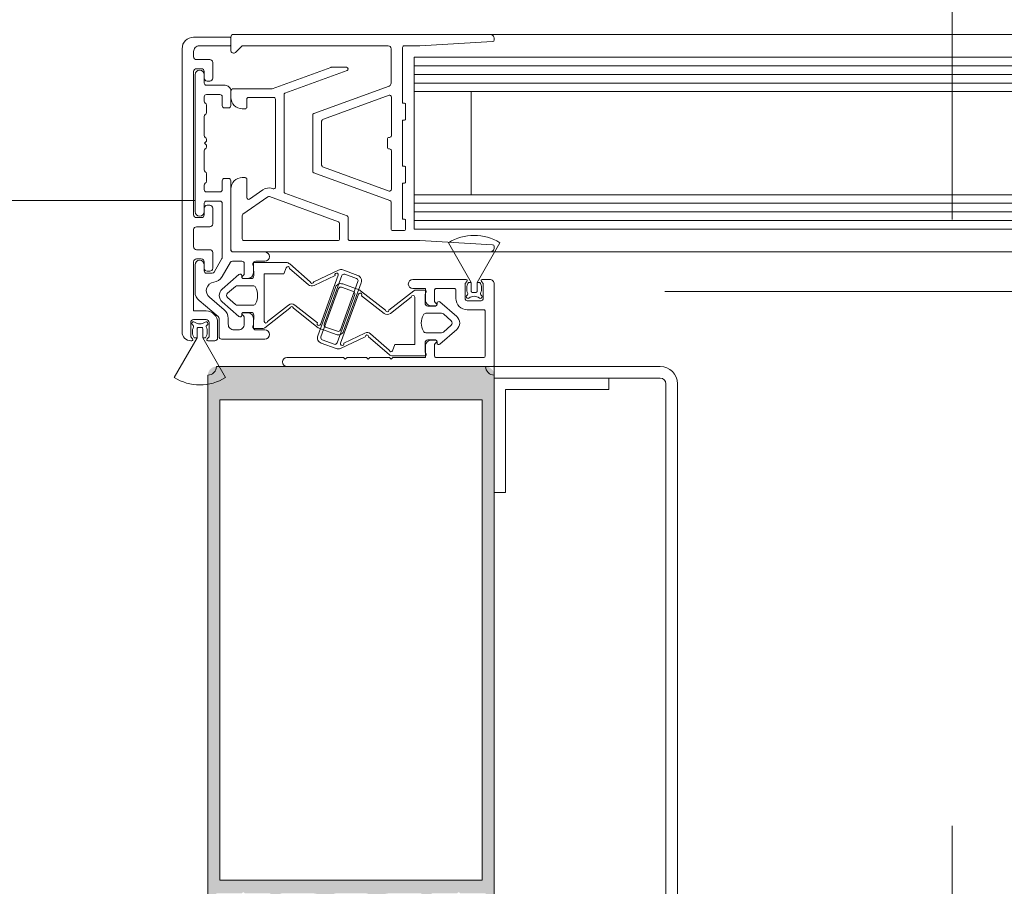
# Model space of a CAD drawing. Header units: metres. Extents: x -3.6 to 84.5, y -11 to 16.8.
# Tile 768 of 1056: x 57.967 to 58.139, y -2.84 to -2.688. Entities that reach past the tile are written whole.
import ezdxf

# ---------------------------------------------------------------- set-up
doc = ezdxf.new("R2010")
doc.units = ezdxf.units.M
doc.header["$MEASUREMENT"] = 0
doc.linetypes.add('MITTE', pattern=[0.0508, 0.03175, -0.00635, 0.00635, -0.00635])
doc.linetypes.add('Strichlinie doppelt', pattern=[0.546806, 0.264583, -0.105833, 0.070556, -0.105833])
for name, color, linetype in [('152 - Bemaßung_ Beschriftung.Ausbau', 7, 'Continuous'), ('301 - Elemente.Linie', 7, 'Continuous'), ('302 - Elemente.Schraffur', 7, 'Continuous'), ('451 - Universal.Achsen Raster', 7, 'Continuous')]:
    doc.layers.add(name, color=color, linetype=linetype)
doc.styles.add('ERSTELLTER_STIL_2', font='txt')
doc.dimstyles.new('ERSTELLTER_STIL__3', dxfattribs={"dimtxt": 0.1, "dimasz": 0.0532, "dimexe": 0.18, "dimexo": 0.0625, "dimgap": 0, "dimtad": 1, "dimtih": 1, "dimtoh": 1, "dimzin": 0, "dimdsep": 46, "dimtxsty": 'ERSTELLTER_STIL_2', "dimblk": 'ARROWHEAD_2', "dimblk1": 'ARROWHEAD_2', "dimblk2": 'ARROWHEAD_2', "dimcen": 0.09, "dimse1": 1, "dimse2": 1, "dimclrd": 7, "dimclre": 7, "dimclrt": 7, "dimazin": 0, "dimtfac": 1, "dimtdec": 4, "dimtmove": 0, "dimatfit": 3, "dimfxl": 1, "dimtolj": 1, "dimtzin": 0, "dimarcsym": 0})

# ---------------------------------------------------------------- blocks, each defined once
blk = doc.blocks.new('*D275')
at = {"layer": '152 - Bemaßung_ Beschriftung.Ausbau', "color": 7, "linetype": 'Continuous', "lineweight": 5}
for p, q in [((57.12499, -8.6375), (57.12499, -8.5325)), ((57.1452, -8.55), (57.10478, -8.62)), ((62.29523, -8.55), (62.25482, -8.62)), ((55.50499, -8.585), (57.12499, -8.585)), ((57.12499, -8.585), (62.27503, -8.585))]:
    blk.add_line(p, q, dxfattribs=at)
at = {"layer": '152 - Bemaßung_ Beschriftung.Ausbau', "color": 7, "lineweight": 5, "char_height": 0.1, "attachment_point": 7, "style": 'ERSTELLTER_STIL_2'}
for s, insert in [('\\A1;{\\pql;\\fArial|b0|i0|c0|p38;5,15}', (59.49109, -8.565)), ('\\A1;{\\pql;\\fArial|b0|i0|c0|p38;15}', (62.10302, -8.565))]:
    blk.add_mtext(s, dxfattribs=dict(at, insert=insert))
blk = doc.blocks.new('ARROWHEAD_2')
at = {"color": 0, "linetype": 'Continuous', "lineweight": 0}
for p, q in [((-0.3781, -0.655), (0.3781, 0.655)), ((0, 0), (-1, 0))]:
    blk.add_line(p, q, dxfattribs=at)
blk = doc.blocks.new('*D276')
at = {"layer": '152 - Bemaßung_ Beschriftung.Ausbau', "color": 7, "linetype": 'Continuous', "lineweight": 5}
for p, q in [((62.27503, -8.6375), (62.27503, -8.5325)), ((62.42503, -8.6375), (62.42503, -8.5325)), ((62.29523, -8.55), (62.25482, -8.62)), ((62.40482, -8.62), (62.44523, -8.55)), ((57.12499, -8.585), (62.27503, -8.585)), ((62.27503, -8.585), (62.42503, -8.585)), ((62.42503, -8.585), (62.45926, -8.585))]:
    blk.add_line(p, q, dxfattribs=at)
blk = doc.blocks.new('*D297')
at = {"layer": '152 - Bemaßung_ Beschriftung.Ausbau', "color": 7, "linetype": 'Continuous', "lineweight": 5}
for p, q in [((47.43999, -9.1375), (47.43999, -9.0325)), ((47.4602, -9.05), (47.41978, -9.12)), ((62.05523, -9.05), (62.01482, -9.12)), ((47.28999, -9.085), (47.43999, -9.085)), ((47.43999, -9.085), (62.03503, -9.085))]:
    blk.add_line(p, q, dxfattribs=at)
at = {"layer": '152 - Bemaßung_ Beschriftung.Ausbau', "color": 7, "lineweight": 5, "insert": (54.54149, -9.08441), "char_height": 0.1, "attachment_point": 7, "style": 'ERSTELLTER_STIL_2'}
blk.add_mtext('\\A1;{\\pql;\\fArial|b0|i0|c0|p38;14,59\\fArial|b0|i0|c0|p38;\\A1{\\H.66x;\\S5^  ;}}', dxfattribs=at)
blk = doc.blocks.new('*D298')
at = {"layer": '152 - Bemaßung_ Beschriftung.Ausbau', "color": 7, "linetype": 'Continuous', "lineweight": 5}
for p, q in [((62.03503, -9.1375), (62.03503, -9.0325)), ((62.05523, -9.05), (62.01482, -9.12)), ((62.29523, -9.05), (62.25482, -9.12)), ((47.43999, -9.085), (62.03503, -9.085)), ((62.03503, -9.085), (62.27503, -9.085))]:
    blk.add_line(p, q, dxfattribs=at)
at = {"layer": '152 - Bemaßung_ Beschriftung.Ausbau', "color": 7, "lineweight": 5, "insert": (62.07914, -9.065), "char_height": 0.1, "attachment_point": 7, "style": 'ERSTELLTER_STIL_2'}
blk.add_mtext('\\A1;{\\pql;\\fArial|b0|i0|c0|p38;24}', dxfattribs=at)
blk = doc.blocks.new('*D488')
at = {"layer": '152 - Bemaßung_ Beschriftung.Ausbau', "color": 7, "linetype": 'Continuous', "lineweight": 5}
for p, q in [((55.20999, -10.1375), (55.20999, -10.0325)), ((62.42503, -10.1375), (62.42503, -10.0325)), ((55.2302, -10.05), (55.18978, -10.12)), ((62.40482, -10.12), (62.44523, -10.05)), ((55.10999, -10.085), (55.20999, -10.085)), ((55.20999, -10.085), (62.42503, -10.085)), ((62.42503, -10.085), (62.45926, -10.085))]:
    blk.add_line(p, q, dxfattribs=at)
at = {"layer": '152 - Bemaßung_ Beschriftung.Ausbau', "color": 7, "lineweight": 5, "char_height": 0.1, "attachment_point": 7, "style": 'ERSTELLTER_STIL_2'}
for s, insert in [('\\A1;{\\pql;\\fArial|b0|i0|c0|p38;7,21\\fArial|b0|i0|c0|p38;\\A1{\\H.66x;\\S5^  ;}}', (58.73532, -10.08441)), ('\\A1;{\\pql;\\fArial|b0|i0|c0|p38;10}', (55.23022, -10.065))]:
    blk.add_mtext(s, dxfattribs=dict(at, insert=insert))
blk = doc.blocks.new('*D526')
at = {"layer": '152 - Bemaßung_ Beschriftung.Ausbau', "color": 7, "linetype": 'Continuous', "lineweight": 5}
for p, q in [((54.67999, -9.6375), (54.67999, -9.5325)), ((54.7002, -9.55), (54.65978, -9.62)), ((58.0002, -9.55), (57.95978, -9.62)), ((54.37999, -9.585), (54.67999, -9.585)), ((54.67999, -9.585), (57.97999, -9.585))]:
    blk.add_line(p, q, dxfattribs=at)
at = {"layer": '152 - Bemaßung_ Beschriftung.Ausbau', "color": 7, "lineweight": 5, "insert": (56.19696, -9.565), "char_height": 0.1, "attachment_point": 7, "style": 'ERSTELLTER_STIL_2'}
blk.add_mtext('\\A1;{\\pql;\\fArial|b0|i0|c0|p38;3,30}', dxfattribs=at)
blk = doc.blocks.new('*D527')
at = {"layer": '152 - Bemaßung_ Beschriftung.Ausbau', "color": 7, "linetype": 'Continuous', "lineweight": 5}
for p, q in [((57.97999, -9.6375), (57.97999, -9.5325)), ((58.0002, -9.55), (57.95978, -9.62)), ((58.3002, -9.55), (58.25978, -9.62)), ((54.67999, -9.585), (57.97999, -9.585)), ((57.97999, -9.585), (58.27999, -9.585))]:
    blk.add_line(p, q, dxfattribs=at)
at = {"layer": '152 - Bemaßung_ Beschriftung.Ausbau', "color": 7, "lineweight": 5, "insert": (58.0541, -9.565), "char_height": 0.1, "attachment_point": 7, "style": 'ERSTELLTER_STIL_2'}
blk.add_mtext('\\A1;{\\pql;\\fArial|b0|i0|c0|p38;30}', dxfattribs=at)
blk = doc.blocks.new('*D528')
at = {"layer": '152 - Bemaßung_ Beschriftung.Ausbau', "color": 7, "linetype": 'Continuous', "lineweight": 5}
for p, q in [((58.27999, -9.6375), (58.27999, -9.5325)), ((58.3002, -9.55), (58.25978, -9.62)), ((61.6002, -9.55), (61.55978, -9.62)), ((57.97999, -9.585), (58.27999, -9.585)), ((58.27999, -9.585), (61.57999, -9.585))]:
    blk.add_line(p, q, dxfattribs=at)
at = {"layer": '152 - Bemaßung_ Beschriftung.Ausbau', "color": 7, "lineweight": 5, "insert": (59.79696, -9.565), "char_height": 0.1, "attachment_point": 7, "style": 'ERSTELLTER_STIL_2'}
blk.add_mtext('\\A1;{\\pql;\\fArial|b0|i0|c0|p38;3,30}', dxfattribs=at)
blk = doc.blocks.new('*D644')
at = {"layer": '152 - Bemaßung_ Beschriftung.Ausbau', "color": 7, "linetype": 'Continuous', "lineweight": 5}
for p, q in [((-0.165, -10.6375), (-0.165, -10.5325)), ((62.42503, -10.6375), (62.42503, -10.5325)), ((-0.14479, -10.55), (-0.18521, -10.62)), ((62.40482, -10.62), (62.44523, -10.55)), ((-0.19923, -10.585), (-0.165, -10.585)), ((-0.165, -10.585), (62.42503, -10.585)), ((62.42503, -10.585), (62.45926, -10.585))]:
    blk.add_line(p, q, dxfattribs=at)
at = {"layer": '152 - Bemaßung_ Beschriftung.Ausbau', "color": 7, "lineweight": 5, "insert": (30.95904, -10.565), "char_height": 0.1, "attachment_point": 7, "style": 'ERSTELLTER_STIL_2'}
blk.add_mtext('\\A1;{\\pql;\\fArial|b0|i0|c0|p38;62,59}', dxfattribs=at)

msp = doc.modelspace()

# ---------------------------------------------------------------- hatches: boundary and pattern name
at = {"layer": '302 - Elemente.Schraffur', "linetype": 'Continuous', "lineweight": 13}
h = msp.add_hatch(dxfattribs=at)
h.set_pattern_fill('Dielenboden_0001', style=0, pattern_type=2)
h.set_pattern_definition([(0, (0, 0), (0, 0.152), [])])
h.paths.add_polyline_path([(58.07976, -2.82), (60.51576, -2.82), (60.51576, -2.72), (58.07976, -2.72)])
at = {"layer": '302 - Elemente.Schraffur', "linetype": 'Continuous', "lineweight": 5}
h = msp.add_hatch(color=7, dxfattribs=at)
h.paths.add_polyline_path([(57.99999, -2.854), (58.00189, -2.854), (58.00269, -2.8532), (58.00269, -2.8526), (58.00149, -2.8526), (58.00149, -2.8499), (58.00594, -2.8499), (58.00594, -2.84988), (58.00595, -2.84986), (58.00596, -2.84984), (58.00597, -2.84982), (58.00598, -2.8498), (58.006, -2.84979), (58.00601, -2.84977), (58.00603, -2.84976), (58.00605, -2.84974), (58.00606, -2.84973), (58.00608, -2.84972), (58.0061, -2.84971), (58.00612, -2.84971), (58.00615, -2.8497), (58.00617, -2.8497), (58.00619, -2.8497), (58.00621, -2.8497), (58.00623, -2.8497), (58.00625, -2.84971), (58.00627, -2.84971), (58.00629, -2.84972), (58.00631, -2.84973), (58.00633, -2.84974), (58.00635, -2.84976), (58.00637, -2.84977), (58.00638, -2.84979), (58.00639, -2.8498), (58.00641, -2.84982), (58.00642, -2.84984), (58.00643, -2.84986), (58.00643, -2.84988), (58.00644, -2.8499), (58.01089, -2.8499), (58.01089, -2.8526), (58.00969, -2.8526), (58.00969, -2.8532), (58.01059, -2.8541), (58.01189, -2.8541), (58.01191, -2.8541), (58.01194, -2.8541), (58.01196, -2.85409), (58.01199, -2.85409), (58.01201, -2.85408), (58.01203, -2.85408), (58.01206, -2.85407), (58.01208, -2.85406), (58.0121, -2.85405), (58.01212, -2.85404), (58.01215, -2.85403), (58.01217, -2.85401), (58.01219, -2.854), (58.01221, -2.85399), (58.01222, -2.85397), (58.01224, -2.85395), (58.01226, -2.85393), (58.01228, -2.85392), (58.01229, -2.8539), (58.0123, -2.85388), (58.01232, -2.85386), (58.01233, -2.85383), (58.01234, -2.85381), (58.01235, -2.85379), (58.01236, -2.85377), (58.01237, -2.85374), (58.01237, -2.85372), (58.01238, -2.8537), (58.01238, -2.85367), (58.01239, -2.85365), (58.01239, -2.85362), (58.01239, -2.8536), (58.01239, -2.8415), (58.01239, -2.84147), (58.01239, -2.84145), (58.01239, -2.84143), (58.0124, -2.8414), (58.0124, -2.84138), (58.01241, -2.84135), (58.01242, -2.84133), (58.01243, -2.84131), (58.01244, -2.84129), (58.01245, -2.84126), (58.01246, -2.84124), (58.01247, -2.84122), (58.01249, -2.8412), (58.0125, -2.84118), (58.01252, -2.84116), (58.01254, -2.84115), (58.01255, -2.84113), (58.01257, -2.84111), (58.01259, -2.8411), (58.01261, -2.84108), (58.01263, -2.84107), (58.01265, -2.84106), (58.01268, -2.84105), (58.0127, -2.84104), (58.01272, -2.84103), (58.01274, -2.84102), (58.01277, -2.84101), (58.01279, -2.84101), (58.01282, -2.841), (58.01284, -2.841), (58.01286, -2.841), (58.01289, -2.841), (58.01849, -2.841), (58.01856, -2.841), (58.01864, -2.84101), (58.01871, -2.84102), (58.01878, -2.84103), (58.01885, -2.84104), (58.01892, -2.84106), (58.01899, -2.84109), (58.01906, -2.84111), (58.01913, -2.84114), (58.0192, -2.84118), (58.01926, -2.84121), (58.01932, -2.84125), (58.01938, -2.84129), (58.01944, -2.84134), (58.0195, -2.84139), (58.01955, -2.84144), (58.0196, -2.84149), (58.01965, -2.84155), (58.01969, -2.84161), (58.01974, -2.84167), (58.01978, -2.84173), (58.01981, -2.84179), (58.01984, -2.84186), (58.01987, -2.84193), (58.0199, -2.84199), (58.01992, -2.84206), (58.01994, -2.84213), (58.01996, -2.84221), (58.01997, -2.84228), (58.01998, -2.84235), (58.01999, -2.84243), (58.01999, -2.8425), (58.01999, -2.8695), (58.01999, -2.86952), (58.01999, -2.86955), (58.01999, -2.86957), (58.02, -2.8696), (58.02, -2.86962), (58.02001, -2.86964), (58.02002, -2.86967), (58.02003, -2.86969), (58.02004, -2.86971), (58.02005, -2.86973), (58.02006, -2.86976), (58.02007, -2.86978), (58.02009, -2.8698), (58.0201, -2.86982), (58.02012, -2.86983), (58.02014, -2.86985), (58.02015, -2.86987), (58.02017, -2.86989), (58.02019, -2.8699), (58.02021, -2.86991), (58.02023, -2.86993), (58.02025, -2.86994), (58.02028, -2.86995), (58.0203, -2.86996), (58.02032, -2.86997), (58.02034, -2.86998), (58.02037, -2.86998), (58.02039, -2.86999), (58.02042, -2.86999), (58.02044, -2.87), (58.02046, -2.87), (58.02049, -2.87), (58.02149, -2.87), (58.02154, -2.87), (58.02159, -2.86999), (58.02164, -2.86999), (58.02168, -2.86998), (58.02173, -2.86997), (58.02178, -2.86996), (58.02183, -2.86994), (58.02187, -2.86992), (58.02192, -2.8699), (58.02196, -2.86988), (58.022, -2.86986), (58.02204, -2.86983), (58.02208, -2.8698), (58.02212, -2.86977), (58.02216, -2.86974), (58.0222, -2.86971), (58.02223, -2.86967), (58.02226, -2.86963), (58.02229, -2.86959), (58.02232, -2.86955), (58.02235, -2.86951), (58.02237, -2.86947), (58.02239, -2.86943), (58.02241, -2.86938), (58.02243, -2.86934), (58.02245, -2.86929), (58.02246, -2.86924), (58.02247, -2.86919), (58.02248, -2.86915), (58.02248, -2.8691), (58.02249, -2.86905), (58.02249, -2.869), (58.02299, -2.86871), (58.02299, -2.86749), (58.02249, -2.8672), (58.02299, -2.86691), (58.02299, -2.86569), (58.02249, -2.8654), (58.02299, -2.86511), (58.02299, -2.86389), (58.02249, -2.8636), (58.02299, -2.86331), (58.02299, -2.86209), (58.02249, -2.8618), (58.02299, -2.86151), (58.02299, -2.86029), (58.02249, -2.86), (58.02299, -2.85971), (58.02299, -2.85849), (58.02249, -2.8582), (58.02299, -2.85791), (58.02299, -2.85669), (58.02249, -2.8564), (58.02299, -2.85611), (58.02299, -2.85416), (58.02412, -2.8522), (58.02416, -2.85214), (58.0242, -2.85209), (58.02424, -2.85204), (58.02428, -2.85199), (58.02433, -2.85195), (58.02438, -2.85191), (58.02443, -2.85187), (58.02449, -2.85183), (58.02455, -2.8518), (58.02461, -2.85178), (58.02467, -2.85175), (58.02473, -2.85173), (58.02479, -2.85172), (58.02486, -2.85171), (58.02492, -2.8517), (58.02499, -2.8517), (58.02505, -2.8517), (58.02512, -2.85171), (58.02518, -2.85172), (58.02525, -2.85173), (58.02531, -2.85175), (58.02537, -2.85178), (58.02543, -2.8518), (58.02549, -2.85183), (58.02554, -2.85187), (58.0256, -2.85191), (58.02565, -2.85195), (58.0257, -2.85199), (58.02574, -2.85204), (58.02578, -2.85209), (58.02582, -2.85214), (58.02586, -2.8522), (58.02699, -2.85416), (58.02699, -2.85521), (58.02749, -2.8555), (58.02699, -2.85579), (58.02699, -2.85701), (58.02749, -2.8573), (58.02699, -2.85759), (58.02699, -2.85881), (58.02749, -2.8591), (58.02699, -2.85939), (58.02699, -2.86061), (58.02749, -2.8609), (58.02699, -2.86119), (58.02699, -2.86241), (58.02749, -2.8627), (58.02699, -2.86299), (58.02699, -2.86421), (58.02749, -2.8645), (58.02699, -2.86479), (58.02699, -2.86601), (58.02749, -2.8663), (58.02699, -2.86659), (58.02699, -2.86781), (58.02749, -2.8681), (58.02749, -2.869), (58.02749, -2.86905), (58.02749, -2.8691), (58.0275, -2.86915), (58.02751, -2.86919), (58.02752, -2.86924), (58.02753, -2.86929), (58.02755, -2.86934), (58.02757, -2.86938), (58.02759, -2.86943), (58.02761, -2.86947), (58.02763, -2.86951), (58.02766, -2.86955), (58.02769, -2.86959), (58.02772, -2.86963), (58.02775, -2.86967), (58.02778, -2.86971), (58.02782, -2.86974), (58.02785, -2.86977), (58.02789, -2.8698), (58.02793, -2.86983), (58.02797, -2.86986), (58.02802, -2.86988), (58.02806, -2.8699), (58.02811, -2.86992), (58.02815, -2.86994), (58.0282, -2.86996), (58.02825, -2.86997), (58.02829, -2.86998), (58.02834, -2.86999), (58.02839, -2.86999), (58.02844, -2.87), (58.02849, -2.87), (58.02949, -2.87), (58.02951, -2.87), (58.02954, -2.87), (58.02956, -2.86999), (58.02959, -2.86999), (58.02961, -2.86998), (58.02963, -2.86998), (58.02966, -2.86997), (58.02968, -2.86996), (58.0297, -2.86995), (58.02972, -2.86994), (58.02975, -2.86993), (58.02977, -2.86991), (58.02979, -2.8699), (58.02981, -2.86989), (58.02982, -2.86987), (58.02984, -2.86985), (58.02986, -2.86983), (58.02988, -2.86982), (58.02989, -2.8698), (58.0299, -2.86978), (58.02992, -2.86976), (58.02993, -2.86973), (58.02994, -2.86971), (58.02995, -2.86969), (58.02996, -2.86967), (58.02997, -2.86964), (58.02997, -2.86962), (58.02998, -2.8696), (58.02998, -2.86957), (58.02999, -2.86955), (58.02999, -2.86952), (58.02999, -2.8695), (58.02999, -2.8425), (58.02999, -2.84243), (58.03, -2.84235), (58.03001, -2.84228), (58.03002, -2.84221), (58.03003, -2.84213), (58.03005, -2.84206), (58.03008, -2.84199), (58.0301, -2.84193), (58.03013, -2.84186), (58.03017, -2.84179), (58.0302, -2.84173), (58.03024, -2.84167), (58.03028, -2.84161), (58.03033, -2.84155), (58.03038, -2.84149), (58.03043, -2.84144), (58.03048, -2.84139), (58.03054, -2.84134), (58.0306, -2.84129), (58.03066, -2.84125), (58.03072, -2.84121), (58.03078, -2.84118), (58.03085, -2.84114), (58.03091, -2.84111), (58.03098, -2.84109), (58.03105, -2.84106), (58.03112, -2.84104), (58.0312, -2.84103), (58.03127, -2.84102), (58.03134, -2.84101), (58.03142, -2.841), (58.03149, -2.841), (58.03709, -2.841), (58.03711, -2.841), (58.03714, -2.841), (58.03716, -2.841), (58.03719, -2.84101), (58.03721, -2.84101), (58.03723, -2.84102), (58.03726, -2.84103), (58.03728, -2.84104), (58.0373, -2.84105), (58.03732, -2.84106), (58.03735, -2.84107), (58.03737, -2.84108), (58.03739, -2.8411), (58.03741, -2.84111), (58.03742, -2.84113), (58.03744, -2.84115), (58.03746, -2.84116), (58.03748, -2.84118), (58.03749, -2.8412), (58.0375, -2.84122), (58.03752, -2.84124), (58.03753, -2.84126), (58.03754, -2.84129), (58.03755, -2.84131), (58.03756, -2.84133), (58.03757, -2.84135), (58.03757, -2.84138), (58.03758, -2.8414), (58.03758, -2.84143), (58.03759, -2.84145), (58.03759, -2.84147), (58.03759, -2.8415), (58.03759, -2.8536), (58.03759, -2.85362), (58.03759, -2.85365), (58.03759, -2.85367), (58.0376, -2.8537), (58.0376, -2.85372), (58.03761, -2.85374), (58.03762, -2.85377), (58.03763, -2.85379), (58.03764, -2.85381), (58.03765, -2.85383), (58.03766, -2.85386), (58.03767, -2.85388), (58.03769, -2.8539), (58.0377, -2.85392), (58.03772, -2.85393), (58.03774, -2.85395), (58.03775, -2.85397), (58.03777, -2.85399), (58.03779, -2.854), (58.03781, -2.85401), (58.03783, -2.85403), (58.03785, -2.85404), (58.03788, -2.85405), (58.0379, -2.85406), (58.03792, -2.85407), (58.03794, -2.85408), (58.03797, -2.85408), (58.03799, -2.85409), (58.03802, -2.85409), (58.03804, -2.8541), (58.03806, -2.8541), (58.03809, -2.8541), (58.03939, -2.8541), (58.04029, -2.8532), (58.04029, -2.8526), (58.03909, -2.8526), (58.03909, -2.8499), (58.04354, -2.8499), (58.04354, -2.84988), (58.04355, -2.84986), (58.04356, -2.84984), (58.04357, -2.84982), (58.04358, -2.8498), (58.0436, -2.84979), (58.04361, -2.84977), (58.04363, -2.84976), (58.04365, -2.84974), (58.04366, -2.84973), (58.04368, -2.84972), (58.0437, -2.84971), (58.04372, -2.84971), (58.04375, -2.8497), (58.04377, -2.8497), (58.04379, -2.8497), (58.04381, -2.8497), (58.04383, -2.8497), (58.04385, -2.84971), (58.04387, -2.84971), (58.04389, -2.84972), (58.04391, -2.84973), (58.04393, -2.84974), (58.04395, -2.84976), (58.04397, -2.84977), (58.04398, -2.84979), (58.04399, -2.8498), (58.04401, -2.84982), (58.04402, -2.84984), (58.04403, -2.84986), (58.04403, -2.84988), (58.04404, -2.8499), (58.04849, -2.8499), (58.04849, -2.8526), (58.04729, -2.8526), (58.04729, -2.8532), (58.04809, -2.854), (58.04999, -2.854), (58.04999, -2.7505), (58.04999, -2.75043), (58.04998, -2.75035), (58.04997, -2.75028), (58.04996, -2.75021), (58.04994, -2.75014), (58.04992, -2.75006), (58.0499, -2.74999), (58.04987, -2.74993), (58.04985, -2.74986), (58.04981, -2.74979), (58.04978, -2.74973), (58.04974, -2.74967), (58.04969, -2.74961), (58.04965, -2.74955), (58.0496, -2.74949), (58.04955, -2.74944), (58.0495, -2.74939), (58.04944, -2.74934), (58.04938, -2.7493), (58.04932, -2.74925), (58.04926, -2.74921), (58.0492, -2.74918), (58.04913, -2.74914), (58.04906, -2.74911), (58.04899, -2.74909), (58.04892, -2.74906), (58.04885, -2.74904), (58.04878, -2.74903), (58.04871, -2.74902), (58.04864, -2.74901), (58.04856, -2.749), (58.04849, -2.749), (58.00149, -2.749), (58.00142, -2.749), (58.00134, -2.74901), (58.00127, -2.74902), (58.0012, -2.74903), (58.00112, -2.74904), (58.00105, -2.74906), (58.00098, -2.74909), (58.00092, -2.74911), (58.00085, -2.74914), (58.00078, -2.74918), (58.00072, -2.74921), (58.00066, -2.74925), (58.0006, -2.7493), (58.00054, -2.74934), (58.00048, -2.74939), (58.00043, -2.74944), (58.00038, -2.74949), (58.00033, -2.74955), (58.00028, -2.74961), (58.00024, -2.74967), (58.0002, -2.74973), (58.00017, -2.74979), (58.00013, -2.74986), (58.0001, -2.74993), (58.00008, -2.74999), (58.00005, -2.75006), (58.00003, -2.75014), (58.00002, -2.75021), (58.00001, -2.75028), (58, -2.75035), (57.99999, -2.75043), (57.99999, -2.7505)])
h.paths.add_polyline_path([(58.00149, -2.841), (58.00594, -2.841), (58.00595, -2.84096), (58.00597, -2.84092), (58.006, -2.84089), (58.00603, -2.84086), (58.00606, -2.84083), (58.0061, -2.84081), (58.00615, -2.8408), (58.00619, -2.8408), (58.00623, -2.8408), (58.00627, -2.84081), (58.00631, -2.84083), (58.00635, -2.84086), (58.00638, -2.84089), (58.00641, -2.84092), (58.00643, -2.84096), (58.00644, -2.841), (58.01089, -2.841), (58.01089, -2.8467), (58.00969, -2.8467), (58.00969, -2.8473), (58.01034, -2.84795), (58.01039, -2.84801), (58.01044, -2.84809), (58.01046, -2.84817), (58.01048, -2.84826), (58.01048, -2.84834), (58.01046, -2.84843), (58.01044, -2.84851), (58.01039, -2.84859), (58.01034, -2.84865), (58.01027, -2.84871), (58.01019, -2.84875), (58.01011, -2.84878), (58.01003, -2.8488), (58.00994, -2.8488), (58.00985, -2.84878), (58.00977, -2.84875), (58.0097, -2.84871), (58.00963, -2.84865), (58.00857, -2.84759), (58.00845, -2.84749), (58.00831, -2.84741), (58.00817, -2.84735), (58.00802, -2.84731), (58.00786, -2.8473), (58.00452, -2.8473), (58.00436, -2.84731), (58.00421, -2.84735), (58.00406, -2.84741), (58.00393, -2.84749), (58.00381, -2.84759), (58.00275, -2.84865), (58.00269, -2.84871), (58.00262, -2.84875), (58.00254, -2.84878), (58.00246, -2.8488), (58.00238, -2.8488), (58.00229, -2.84879), (58.00221, -2.84876), (58.00214, -2.84873), (58.00207, -2.84868), (58.00201, -2.84862), (58.00197, -2.84856), (58.00193, -2.84848), (58.00191, -2.8484), (58.0019, -2.84832), (58.0019, -2.84824), (58.00192, -2.84816), (58.00195, -2.84808), (58.00199, -2.84801), (58.00204, -2.84795), (58.00269, -2.8473), (58.00269, -2.8467), (58.00149, -2.8467)], flags=0)
h.paths.add_polyline_path([(58.00209, -2.8387), (58.00209, -2.7548), (58.04789, -2.7548), (58.04789, -2.8387)], flags=0)
h.paths.add_polyline_path([(58.0218, -2.84898), (58.02179, -2.8489), (58.02179, -2.8415), (58.0218, -2.84142), (58.02181, -2.84134), (58.02184, -2.84127), (58.02188, -2.84121), (58.02194, -2.84115), (58.022, -2.84109), (58.02206, -2.84105), (58.02213, -2.84102), (58.02221, -2.84101), (58.02229, -2.841), (58.02769, -2.841), (58.02777, -2.84101), (58.02784, -2.84102), (58.02792, -2.84105), (58.02798, -2.84109), (58.02804, -2.84115), (58.02809, -2.84121), (58.02813, -2.84127), (58.02816, -2.84134), (58.02818, -2.84142), (58.02819, -2.8415), (58.02819, -2.8489), (58.02818, -2.84898), (58.02816, -2.84905), (58.02813, -2.84913), (58.02809, -2.84919), (58.02804, -2.84925), (58.02798, -2.8493), (58.02792, -2.84934), (58.02784, -2.84937), (58.02777, -2.84939), (58.02769, -2.8494), (58.02229, -2.8494), (58.02221, -2.84939), (58.02213, -2.84937), (58.02206, -2.84934), (58.022, -2.8493), (58.02194, -2.84925), (58.02188, -2.84919), (58.02184, -2.84913), (58.02181, -2.84905)], flags=0)
h.paths.add_polyline_path([(58.03909, -2.8467), (58.03909, -2.841), (58.04354, -2.841), (58.04355, -2.84096), (58.04357, -2.84092), (58.0436, -2.84089), (58.04363, -2.84086), (58.04366, -2.84083), (58.0437, -2.84081), (58.04375, -2.8408), (58.04379, -2.8408), (58.04383, -2.8408), (58.04387, -2.84081), (58.04391, -2.84083), (58.04395, -2.84086), (58.04398, -2.84089), (58.04401, -2.84092), (58.04403, -2.84096), (58.04404, -2.841), (58.04849, -2.841), (58.04849, -2.8467), (58.04729, -2.8467), (58.04729, -2.8473), (58.04794, -2.84795), (58.04799, -2.84801), (58.04803, -2.84808), (58.04806, -2.84816), (58.04808, -2.84824), (58.04808, -2.84832), (58.04807, -2.8484), (58.04805, -2.84848), (58.04801, -2.84856), (58.04796, -2.84862), (58.04791, -2.84868), (58.04784, -2.84873), (58.04776, -2.84876), (58.04768, -2.84879), (58.0476, -2.8488), (58.04752, -2.8488), (58.04744, -2.84878), (58.04736, -2.84875), (58.04729, -2.84871), (58.04723, -2.84865), (58.04617, -2.84759), (58.04605, -2.84749), (58.04591, -2.84741), (58.04577, -2.84735), (58.04562, -2.84731), (58.04546, -2.8473), (58.04212, -2.8473), (58.04196, -2.84731), (58.04181, -2.84735), (58.04166, -2.84741), (58.04153, -2.84749), (58.04141, -2.84759), (58.04035, -2.84865), (58.04029, -2.84871), (58.04022, -2.84875), (58.04014, -2.84878), (58.04006, -2.8488), (58.03998, -2.8488), (58.03989, -2.84879), (58.03981, -2.84876), (58.03974, -2.84873), (58.03967, -2.84868), (58.03961, -2.84862), (58.03957, -2.84856), (58.03953, -2.84848), (58.03951, -2.8484), (58.0395, -2.84832), (58.0395, -2.84824), (58.03952, -2.84816), (58.03955, -2.84808), (58.03959, -2.84801), (58.03964, -2.84795), (58.04029, -2.8473), (58.04029, -2.8467)], flags=0)

# ---------------------------------------------------------------- linework, layer by layer
at = {"layer": '301 - Elemente.Linie', "color": 7, "linetype": 'Continuous', "lineweight": 5}
for p, q in [((58.04924, -2.691), (58.06198, -2.691)), ((59.24974, -2.691), (58.06198, -2.691)), ((58.03599, -2.6965), (58.06198, -2.6965)), ((59.26299, -2.6965), (58.06198, -2.6965)), ((58.03599, -2.698), (58.06198, -2.698)), ((58.03599, -2.6995), (58.06198, -2.6995)), ((59.26299, -2.698), (58.06198, -2.698)), ((59.26299, -2.6995), (58.06198, -2.6995)), ((58.03599, -2.7205), (58.06198, -2.7205)), ((59.26299, -2.7205), (58.06198, -2.7205)), ((58.03599, -2.722), (58.06198, -2.722)), ((58.03599, -2.7235), (58.06198, -2.7235)), ((59.26299, -2.722), (58.06198, -2.722)), ((59.26299, -2.7235), (58.06198, -2.7235)), ((58.04924, -2.729), (58.06198, -2.729)), ((59.24974, -2.729), (58.06198, -2.729)), ((58.04999, -2.751), (58.04999, -2.749)), ((58.04999, -2.749), (58.07899, -2.749)), ((58.07899, -2.751), (58.04999, -2.751)), ((58.04999, -2.771), (58.04999, -2.751)), ((58.04999, -2.751), (58.06999, -2.751)), ((58.06999, -2.751), (58.06999, -2.753)), ((58.06999, -2.753), (58.06999, -2.751)), ((58.06999, -2.751), (58.07899, -2.751)), ((58.07999, -2.898), (58.07999, -2.752)), ((58.07999, -2.752), (58.07999, -2.898)), ((58.08199, -2.752), (58.08199, -2.898)), ((58.06999, -2.753), (58.05199, -2.753)), ((58.05199, -2.753), (58.05199, -2.771)), ((58.05199, -2.771), (58.05199, -2.753)), ((58.05199, -2.753), (58.06999, -2.753)), ((58.05199, -2.771), (58.04999, -2.771)), ((58.04999, -2.899), (58.04999, -2.771)), ((58.04999, -2.771), (58.05199, -2.771))]:
    msp.add_line(p, q, dxfattribs=at)
at = {"layer": '301 - Elemente.Linie', "color": 7, "linetype": 'MITTE', "lineweight": 5}
msp.add_line((58.03599, -2.725), (58.03599, -2.69838), dxfattribs=at)
at = {"layer": '301 - Elemente.Linie', "color": 7, "linetype": 'Continuous', "lineweight": 5}
for points in [[(58.00449, -2.691), (58.04924, -2.691, -0.414214), (58.04999, -2.69175), (58.04999, -2.69197, -0.397434), (58.04971, -2.69227), (58.03699, -2.693), (58.03429, -2.693, 0.414214), (58.03399, -2.6933), (58.03399, -2.703), (58.03424, -2.703, -0.414214), (58.03449, -2.70325), (58.03449, -2.70575, -0.414214), (58.03424, -2.706), (58.03399, -2.706), (58.03399, -2.714), (58.03424, -2.714, -0.414214), (58.03449, -2.71425), (58.03449, -2.71675, -0.414214), (58.03424, -2.717), (58.03399, -2.717), (58.03399, -2.72325), (58.03424, -2.72325, -0.414214), (58.03449, -2.7235), (58.03449, -2.725, -0.414214), (58.03424, -2.72525), (58.03224, -2.72525, -0.414214), (58.03199, -2.725), (58.03199, -2.72031, 0.315299), (58.03179, -2.72003), (58.01849, -2.71519, -0.315299), (58.01829, -2.7149), (58.01829, -2.7051, -0.315299), (58.01849, -2.70481), (58.03166, -2.70002, 0.315299), (58.03199, -2.69955), (58.03199, -2.6935, 0.414214), (58.03149, -2.693), (58.00599, -2.693), (58.00484, -2.69415, -0.668179), (58.00399, -2.69379), (58.00399, -2.6915, -0.414214)], [(57.99549, -2.6935), (57.99549, -2.743, 0.414214), (57.99699, -2.7445), (57.99719, -2.7445, 0.668179), (57.99733, -2.74416), (57.99699, -2.74382), (57.99699, -2.7413, -0.414214), (57.99749, -2.7408), (57.99969, -2.7408, -0.414214), (58.00019, -2.7413), (58.00019, -2.74382), (57.99985, -2.74416, 0.668213), (57.99999, -2.7445), (58.00119, -2.7445, 0.414214), (58.00169, -2.744), (58.00169, -2.7413, 0.414214), (57.99969, -2.7393), (57.99749, -2.7393), (57.99749, -2.7307, -0.414214), (57.99799, -2.7302), (57.99884, -2.7302, -0.414214), (57.99934, -2.7307), (57.99934, -2.73185, 0.414214), (57.99984, -2.73235), (58.00034, -2.73235, 0.414214), (58.00084, -2.73185), (58.00084, -2.7291, 0.414214), (58.00034, -2.7286), (57.99799, -2.7286, -0.414214), (57.99749, -2.7281), (57.99749, -2.7251, -0.414214), (57.99799, -2.7246), (58.00034, -2.7246, 0.414214), (58.00084, -2.7241), (58.00084, -2.72135, 0.414214), (58.00034, -2.72085), (57.99984, -2.72085, 0.414214), (57.99934, -2.72135), (57.99934, -2.7225, -0.414214), (57.99884, -2.723), (57.99799, -2.723, -0.414214), (57.99749, -2.7225), (57.99749, -2.6975, -0.414214), (57.99799, -2.697), (57.99884, -2.697, -0.414214), (57.99934, -2.6975), (57.99934, -2.69865, 0.414214), (57.99984, -2.69915), (58.00034, -2.69915, 0.414214), (58.00084, -2.69865), (58.00084, -2.6959, 0.414214), (58.00034, -2.6954), (57.99799, -2.6954, -0.414214), (57.99749, -2.6949), (57.99749, -2.694, -0.414214), (57.99849, -2.693), (58.00379, -2.693, 0.414214), (58.00399, -2.6928), (58.00399, -2.6917, 0.414214), (58.00379, -2.6915), (57.99749, -2.6915, 0.414214)], [(57.99934, -2.71735), (57.99934, -2.7181, 0.414214), (57.99974, -2.7185), (58.00209, -2.7185, 0.414214), (58.00249, -2.7181), (58.00249, -2.71655, -0.414214), (58.00289, -2.71615), (58.00359, -2.71615, -0.414214), (58.00399, -2.71655), (58.00399, -2.7286, 0.414214), (58.00439, -2.729), (58.00994, -2.729, -1), (58.00994, -2.7306), (58.00834, -2.7306, 0.414214), (58.00794, -2.731), (58.00794, -2.7326, -0.414214), (58.00694, -2.7336), (58.00614, -2.7336, -0.668179), (58.006, -2.73326), (58.00622, -2.73303, 0.198912), (58.00634, -2.73275), (58.00634, -2.731, 0.414214), (58.00594, -2.7306), (58.00426, -2.7306, 0.267949), (58.00391, -2.7308), (58.00247, -2.7333, -0.231363), (58.00101, -2.73428, 0.650076), (58.00025, -2.73691), (58.00282, -2.73907, -0.221695), (58.00354, -2.7406), (58.00354, -2.7416, 0.414214), (58.00454, -2.7426), (58.00534, -2.7426, 0.414214), (58.00634, -2.7416), (58.00634, -2.74045, 0.198912), (58.00622, -2.74017), (58.006, -2.73994, -0.668179), (58.00614, -2.7396), (58.00694, -2.7396, -0.414214), (58.00794, -2.7406), (58.00794, -2.7422, 0.414214), (58.00834, -2.7426), (58.00994, -2.7426, -1), (58.00994, -2.7442), (58.00234, -2.7442, -0.414214), (58.00194, -2.7438), (58.00194, -2.7406, 0.221695), (58.0018, -2.74029), (57.99845, -2.73749, -0.221695), (57.99774, -2.73596), (57.99774, -2.73125, -1), (57.99934, -2.73125), (57.99934, -2.7323, 0.414214), (57.99974, -2.7327), (58.00074, -2.7327, 0.267949), (58.00109, -2.7325), (58.00244, -2.73016, 0.131652), (58.00249, -2.72996), (58.00249, -2.7205, 0.414214), (58.00209, -2.7201), (57.99974, -2.7201, 0.414214), (57.99934, -2.7205), (57.99934, -2.72195, -1), (57.99774, -2.72195), (57.99774, -2.69805, -1), (57.99934, -2.69805), (57.99934, -2.6995, 0.414214), (57.99974, -2.6999), (58.00299, -2.6999, -0.414214), (58.00399, -2.7009), (58.00399, -2.70345, -0.414214), (58.00359, -2.70385), (58.00289, -2.70385, -0.414214), (58.00249, -2.70345), (58.00249, -2.7019, 0.414214), (58.00209, -2.7015), (57.99974, -2.7015, 0.414214), (57.99934, -2.7019), (57.99934, -2.70265, 0.267949), (57.99954, -2.703, -0.267949), (57.99974, -2.70335), (57.99974, -2.70465, -0.267949), (57.99954, -2.705, 0.267949), (57.99934, -2.70535), (57.99934, -2.70865, 0.267949), (57.99954, -2.709, -0.267949), (57.99974, -2.70935), (57.99974, -2.70965), (57.99939, -2.71), (57.99974, -2.71035), (57.99974, -2.71065, -0.267949), (57.99954, -2.711, 0.267949), (57.99934, -2.71135), (57.99934, -2.71465, 0.267949), (57.99954, -2.715, -0.267949), (57.99974, -2.71535), (57.99974, -2.71665, -0.267949), (57.99954, -2.717, 0.267949)], [(58.04999, -2.72803, 0.397434), (58.04971, -2.72773), (58.03699, -2.727), (58.02479, -2.727, -0.414214), (58.02449, -2.7267), (58.02449, -2.72295, 0.315299), (58.02429, -2.72267), (58.01344, -2.71872, -0.315299), (58.01329, -2.7185), (58.01329, -2.7015, -0.315301), (58.01344, -2.70128), (58.02429, -2.69733, 0.8391), (58.02419, -2.69675), (58.02156, -2.69675, 0.087489), (58.02146, -2.69677), (58.0112, -2.7005), (58.00449, -2.7005, 0.414214), (58.00399, -2.701), (58.00399, -2.702, 0.414214), (58.00599, -2.704), (58.00649, -2.704, 0.414214), (58.00679, -2.7037), (58.00679, -2.7023, -0.414214), (58.00709, -2.702), (58.01149, -2.702, -0.414214), (58.01179, -2.7023), (58.01179, -2.71769, -0.520567), (58.01139, -2.71797), (58.01125, -2.71792, 0.244698), (58.0096, -2.71814), (58.00726, -2.71978, -0.606688), (58.00679, -2.71953), (58.00679, -2.7163, 0.414214), (58.00649, -2.716), (58.00599, -2.716, 0.414214), (58.00399, -2.718), (58.00399, -2.7285, 0.414214), (58.00449, -2.729), (58.04924, -2.729, 0.414214), (58.04999, -2.72825)], [(58.03203, -2.70192, 0.520567), (58.03163, -2.70164), (58.02016, -2.70582, 0.315299), (58.01983, -2.70629), (58.01983, -2.71371, 0.315299), (58.02016, -2.71418), (58.03163, -2.71836, 0.520567), (58.03203, -2.71808), (58.03203, -2.7113, 0.414214), (58.03173, -2.711), (58.03163, -2.711, -0.414214), (58.03133, -2.7107), (58.03133, -2.7093, -0.414214), (58.03163, -2.709), (58.03173, -2.709, 0.414214), (58.03203, -2.7087)], [(58.02269, -2.727, 0.414214), (58.02299, -2.7267), (58.02299, -2.724, 0.315299), (58.02279, -2.72372), (58.01074, -2.71933, 0.244698), (58.01046, -2.71937), (58.00612, -2.72241, 0.244698), (58.00599, -2.72266), (58.00599, -2.7267, 0.414214), (58.00629, -2.727)], [(58.04599, -2.7343), (58.04599, -2.7359, 0.414214), (58.04619, -2.7361), (58.04679, -2.7361, 0.414214), (58.04699, -2.7359), (58.04699, -2.7343), (58.05098, -2.72738, 0.285877), (58.042, -2.72738)], [(58.01927, -2.74222), (58.01492, -2.73883, 1), (58.01432, -2.73883), (58.00996, -2.74224, -0.167343), (58.00965, -2.74234), (58.00812, -2.74234, -0.645738), (58.00789, -2.74184, 0.17654), (58.00797, -2.74165), (58.00801, -2.74005, 0.421183), (58.00751, -2.73954), (58.00622, -2.73954, 0.414214), (58.00592, -2.73984), (58.00592, -2.74004, -0.643222), (58.00542, -2.74027), (58.00248, -2.73771, -0.455726), (58.00248, -2.73548), (58.00542, -2.73292, -0.643222), (58.00592, -2.73314), (58.00592, -2.73334, 0.414214), (58.00622, -2.73364), (58.00751, -2.73364, 0.421183), (58.00801, -2.73313), (58.00797, -2.73153, 0.17654), (58.00789, -2.73134, -0.645738), (58.00812, -2.73084), (58.01363, -2.73084, -0.180829), (58.01429, -2.73109), (58.01787, -2.7342, 1), (58.01847, -2.7342), (58.02278, -2.73216, -0.200471), (58.02355, -2.73213), (58.02616, -2.73308, -0.414214), (58.02676, -2.73436), (58.02368, -2.74282, -0.414214), (58.0224, -2.74342), (58.01954, -2.74238, -0.078702)], [(58.01042, -2.74111), (58.01407, -2.73826, -0.344328), (58.01517, -2.73826), (58.01912, -2.74135, 1.17085), (58.01964, -2.74164), (58.02276, -2.73307, 1.501472), (58.02221, -2.7331), (58.01852, -2.73484, -0.297844), (58.01754, -2.73471), (58.01426, -2.73186, 0.8391), (58.01367, -2.73175), (58.01328, -2.73284), (58.00982, -2.73284), (58.00982, -2.74111, 1)], [(58.04919, -2.7338, -0.414214), (58.04999, -2.7346), (58.04999, -2.7488, -0.414214), (58.04979, -2.749), (58.01379, -2.749, -1), (58.01379, -2.7474), (58.02369, -2.7474), (58.02399, -2.7477), (58.02429, -2.7474), (58.02769, -2.7474), (58.02799, -2.7477), (58.02829, -2.7474), (58.03169, -2.7474), (58.03199, -2.7477), (58.03229, -2.7474), (58.03799, -2.7474), (58.03799, -2.7454, -0.414214), (58.03899, -2.7444), (58.03979, -2.7444, -0.668179), (58.03993, -2.74474), (58.03965, -2.74502, 0.198912), (58.03959, -2.74517), (58.03959, -2.7472, 0.414214), (58.03979, -2.7474), (58.04819, -2.7474, 0.414214), (58.04839, -2.7472), (58.04839, -2.7393, 0.414214), (58.04819, -2.7391), (58.04529, -2.7391, -0.414214), (58.04329, -2.7371), (58.04329, -2.7356, 0.414214), (58.04309, -2.7354), (58.03979, -2.7354, 0.414214), (58.03959, -2.7356), (58.03959, -2.73763, 0.198912), (58.03965, -2.73778), (58.03993, -2.73806, -0.668179), (58.03979, -2.7384), (58.03899, -2.7384, -0.414214), (58.03799, -2.7374), (58.03799, -2.7354), (58.03579, -2.7354, -1), (58.03579, -2.7338), (58.04509, -2.7338, -0.668179), (58.04523, -2.73414), (58.04489, -2.73448), (58.04489, -2.7371, 0.414214), (58.04529, -2.7375), (58.04769, -2.7375, 0.414214), (58.04809, -2.7371), (58.04809, -2.73448), (58.04775, -2.73414, -0.668179), (58.04789, -2.7338)], [(58.02312, -2.74261), (58.0262, -2.73416, 0.414214), (58.02596, -2.73364), (58.02389, -2.73289, 0.414214), (58.02338, -2.73313), (58.0203, -2.74159, 0.414214), (58.02054, -2.7421), (58.0226, -2.74285, 0.414214)], [(58.00482, -2.73501), (58.00344, -2.73621, 0.455726), (58.00344, -2.73697), (58.00482, -2.73817, 0.180829), (58.00515, -2.73829), (58.00786, -2.73829, 0.274107), (58.0083, -2.73803, 0.255691), (58.0083, -2.73515, 0.274107), (58.00786, -2.73489), (58.00515, -2.73489, 0.180829)], [(58.02666, -2.73577), (58.03101, -2.73917, 1), (58.03161, -2.73917), (58.03597, -2.73576, -0.167343), (58.03628, -2.73565), (58.03781, -2.73565, -0.645738), (58.03803, -2.73615, 0.17654), (58.03796, -2.73634), (58.03792, -2.73794, 0.421183), (58.03842, -2.73845), (58.03971, -2.73845, 0.414214), (58.04001, -2.73815), (58.04001, -2.73795, -0.643222), (58.04051, -2.73772), (58.04345, -2.74028, -0.455726), (58.04345, -2.74252), (58.04051, -2.74508, -0.643222), (58.04001, -2.74485), (58.04001, -2.74465, 0.414214), (58.03971, -2.74435), (58.03842, -2.74435, 0.421183), (58.03792, -2.74486), (58.03796, -2.74646, 0.17654), (58.03803, -2.74665, -0.645738), (58.03781, -2.74715), (58.0323, -2.74715, -0.180829), (58.03164, -2.7469), (58.02806, -2.74379, 1), (58.02746, -2.74379), (58.02315, -2.74583, -0.200471), (58.02238, -2.74586), (58.01977, -2.74491, -0.414214), (58.01917, -2.74363), (58.02225, -2.73517, -0.414214), (58.02353, -2.73458), (58.02639, -2.73562, -0.078702)], [(58.02281, -2.73538), (58.01973, -2.74384, 0.414214), (58.01997, -2.74435), (58.02204, -2.7451, 0.414214), (58.02255, -2.74486), (58.02563, -2.73641, 0.414214), (58.02539, -2.73589), (58.02332, -2.73514, 0.414214)], [(58.03551, -2.73688), (58.03186, -2.73973, -0.344328), (58.03075, -2.73973), (58.02681, -2.73664, 1.17085), (58.02629, -2.73636), (58.02317, -2.74492, 1.501472), (58.02372, -2.74489), (58.02741, -2.74315, -0.297844), (58.02839, -2.74328), (58.03167, -2.74614, 0.8391), (58.03225, -2.74624), (58.03265, -2.74515), (58.03611, -2.74515), (58.03611, -2.73688, 1)], [(58.04111, -2.74298), (58.04249, -2.74178, 0.455726), (58.04249, -2.74102), (58.04111, -2.73982, 0.180829), (58.04078, -2.7397), (58.03807, -2.7397, 0.274107), (58.03763, -2.73996, 0.255691), (58.03763, -2.74284, 0.274107), (58.03807, -2.7431), (58.04078, -2.7431, 0.180829)], [(57.99909, -2.74399), (57.99909, -2.74239, 0.414214), (57.99889, -2.74219), (57.99829, -2.74219, 0.414214), (57.99809, -2.74239), (57.99809, -2.74399), (57.9941, -2.75091, 0.285877), (58.00308, -2.75091)]]:
    msp.add_lwpolyline(points, format="xyb", close=True, dxfattribs=at)
for points in [[(58.06198, -2.701), (58.03599, -2.701), (58.03599, -2.695), (58.06198, -2.695)], [(58.06198, -2.701), (59.26299, -2.701), (59.26299, -2.695), (58.06198, -2.695)], [(58.06198, -2.725), (58.03599, -2.725), (58.03599, -2.719), (58.06198, -2.719)], [(58.06198, -2.725), (59.26299, -2.725), (59.26299, -2.719), (58.06198, -2.719)]]:
    msp.add_lwpolyline(points, dxfattribs=at)
for points in [[(58.03599, -2.719), (58.04599, -2.719), (58.04599, -2.701), (58.03599, -2.701)], [(58.00209, -2.7548), (58.04789, -2.7548), (58.04789, -2.8387), (58.00209, -2.8387)]]:
    msp.add_lwpolyline(points, close=True, dxfattribs=at)
at = {"layer": '301 - Elemente.Linie', "color": 253, "linetype": 'Continuous', "lineweight": 13, "true_color": 0xafafaf}
msp.add_lwpolyline([(55.30776, -2.72), (57.99777, -2.72)], dxfattribs=at)
at = {"layer": '301 - Elemente.Linie', "color": 7, "linetype": 'Continuous', "lineweight": 5}
for points in [[(58.04599, -2.7343), (58.04549, -2.7343, 0.258375), (58.04539, -2.73624, -0.394715), (58.04531, -2.7365), (58.04524, -2.73654, 1.069277), (58.04557, -2.73704, -0.341108), (58.04741, -2.73704, 1.069277), (58.04774, -2.73654), (58.04766, -2.7365, -0.394715), (58.04758, -2.73624, 0.258375), (58.04749, -2.7343), (58.04699, -2.7343)], [(57.99909, -2.74399), (57.99959, -2.74399, 0.258375), (57.99968, -2.74206, -0.394715), (57.99976, -2.7418), (57.99984, -2.74175, 1.069277), (57.99951, -2.74125, -0.341108), (57.99767, -2.74125, 1.069277), (57.99734, -2.74175), (57.99741, -2.7418, -0.394715), (57.99749, -2.74206, 0.258375), (57.99759, -2.74399), (57.99809, -2.74399)], [(58.04999, -2.854), (58.04999, -2.7505, -0.414214), (58.04849, -2.749), (58.00149, -2.749, -0.414214), (57.99999, -2.7505), (57.99999, -2.854)]]:
    msp.add_lwpolyline(points, format="xyb", dxfattribs=at)
for radius in [0.003, 0.001, 0.001]:
    msp.add_arc((58.07899, -2.752), radius, 0, 90, dxfattribs=at)
at = {"layer": '451 - Universal.Achsen Raster', "color": 160, "linetype": 'Strichlinie doppelt', "lineweight": 9, "true_color": 0x3232ff}
msp.add_line((58.12999, -10.585), (58.12999, 16.355), dxfattribs=at)

# ---------------------------------------------------------------- dimensions: what is measured, and where the dimension line sits
at = {"layer": '152 - Bemaßung_ Beschriftung.Ausbau', "color": 7, "linetype": 'Continuous', "lineweight": 5}
for base, p1, p2, picture, middle in [((62.03503, -9.085), (47.43999, 2.93566), (62.03503, 5.5375), '*D297', (54.84455, -9.015)), ((62.27503, -9.085), (62.03503, 5.5375), (62.27503, 5.5375), '*D298', (62.15537, -9.015)), ((62.42503, -10.585), (-0.165, -0.145), (62.42503, 5.1), '*D644', (31.12704, -10.515)), ((62.42503, -10.085), (55.20999, -8.085), (62.42503, 5.1), '*D488', (59.00026, -10.015)), ((62.27503, -8.585), (57.12499, -7.93), (62.27503, 5.1), '*D275', (59.62097, -8.515)), ((62.42503, -8.585), (62.27503, 5.1), (62.42503, 5.1), '*D276', (62.17926, -8.515)), ((57.97999, -9.585), (54.67999, 0.69998), (57.97999, 0.24998), '*D526', (56.32684, -9.515)), ((61.57999, -9.585), (58.27999, 0.24998), (61.57999, 0.69998), '*D528', (59.92684, -9.515)), ((58.27999, -9.585), (57.97999, 0.24998), (58.27999, 0.24998), '*D527', (58.13034, -9.515))]:
    dim = msp.add_linear_dim(base=base, p1=p1, p2=p2, dimstyle='ERSTELLTER_STIL__3', dxfattribs=at)
    dim.commit()
    dim.dimension.update_dxf_attribs({"geometry": picture, "text_midpoint": middle, "dimtype": 160})

doc.saveas('drawing.dxf')
